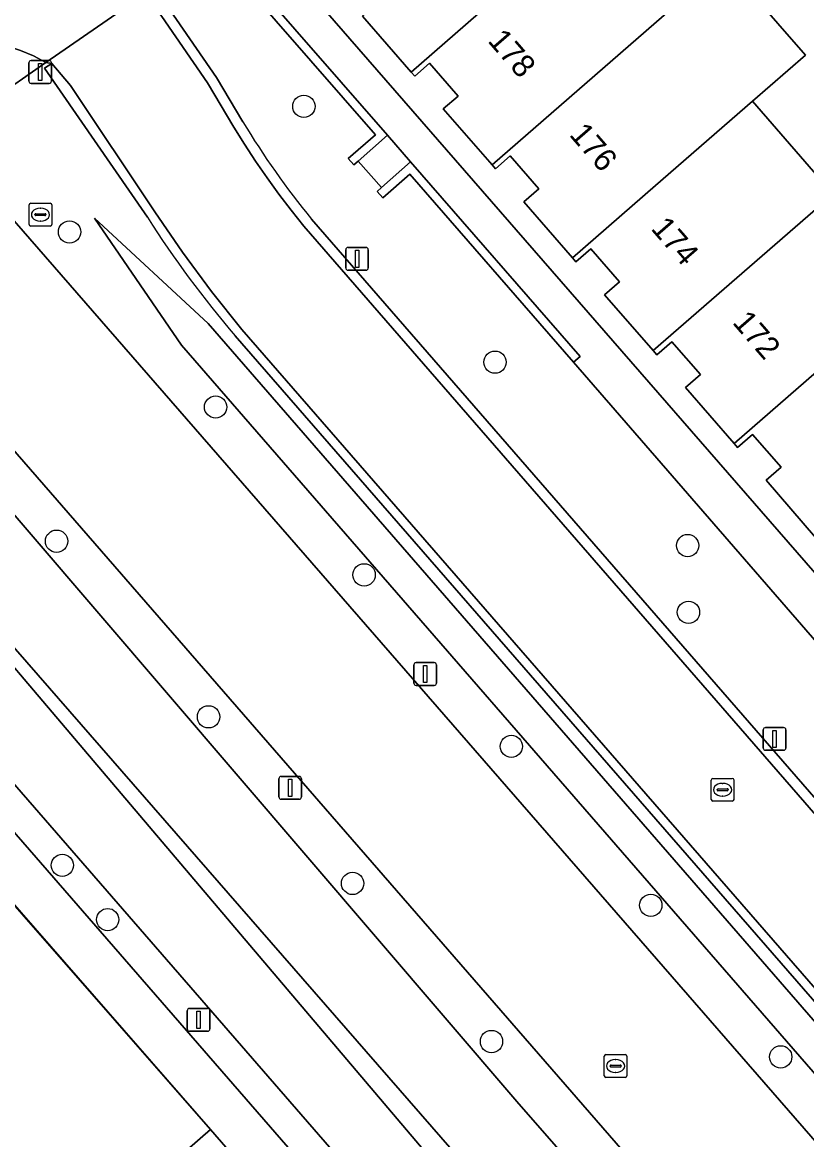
# Model space of a CAD drawing. Extents: x 155887 to 156869, y 383880 to 384678.
# Drawn here: x 156262.82 to 156297.21, y 384304.63 to 384353.66 of the extents above; entities that cross this region are included whole.
import ezdxf

# ---------------------------------------------------------------- set-up
doc = ezdxf.new("R2010")
doc.units = 0
for name, color, linetype in [('IMGEO_Afsluitpaal', 7, 'Continuous'), ('IMGEO_Berm_groen', 7, 'Continuous'), ('IMGEO_Boom', 7, 'Continuous'), ('IMGEO_Erf', 7, 'Continuous'), ('IMGEO_Fietspad_gesloten', 7, 'Continuous'), ('IMGEO_Greppel_droge_sloot', 7, 'Continuous'), ('IMGEO_Kolk', 7, 'Continuous'), ('IMGEO_Lichtmast', 7, 'Continuous'), ('IMGEO_Muur', 7, 'Continuous'), ('IMGEO_OVBaan_gesloten', 7, 'Continuous'), ('IMGEO_Pand', 7, 'Continuous'), ('IMGEO_Pand_nummerreeks', 7, 'Continuous'), ('IMGEO_Parkeervlak_open', 7, 'Continuous'), ('IMGEO_Rijbaan_lokaal_gesloten', 7, 'Continuous'), ('IMGEO_Rijbaan_lokaal_open', 7, 'Continuous'), ('IMGEO_Rioolput', 7, 'Continuous'), ('IMGEO_Voetpad_op_trap', 7, 'Continuous'), ('IMGEO_Voetpad_open', 7, 'Continuous')]:
    doc.layers.add(name, color=color, linetype=linetype)

msp = doc.modelspace()

# ---------------------------------------------------------------- linework, layer by layer
at = {"layer": 'IMGEO_Afsluitpaal'}
for p, q in [((156263.1, 384351.079), (156263.1, 384351.879)), ((156263.1, 384351.879), (156263.1, 384351.079)), ((156263.2, 384351.979), (156263.99, 384351.979)), ((156263.99, 384351.979), (156263.2, 384351.979)), ((156264.09, 384351.879), (156264.09, 384351.079)), ((156264.09, 384351.079), (156264.09, 384351.879)), ((156263.99, 384350.979), (156263.2, 384350.979)), ((156263.2, 384350.979), (156263.99, 384350.979))]:
    msp.add_line(p, q, dxfattribs=at)
msp.add_lwpolyline([(156263.52, 384351.854), (156263.67, 384351.854), (156263.67, 384351.104), (156263.52, 384351.104), (156263.52, 384351.854)], dxfattribs=at)
for centre, start, end in [((156263.2, 384351.879), 90, 180), ((156263.2, 384351.879), 90, 180), ((156263.99, 384351.879), 0, 90), ((156263.99, 384351.879), 360, 90), ((156263.2, 384351.079), 180, 270), ((156263.2, 384351.079), 180, 270), ((156263.99, 384351.079), 270, 0), ((156263.99, 384351.079), 270, 0)]:
    msp.add_arc(centre, 0.1, start, end, dxfattribs=at)
at = {"layer": 'IMGEO_Berm_groen'}
for points in [[(156263.787, 384351.643), (156264.101, 384351.847), (156263.845, 384351.9), (156261.444, 384350.228), (156259.398, 384348.45), (156310.449, 384289.788), (156344.918, 384250)], [(156268.298, 384345.103), (156263.787, 384351.643)], [(156347.548, 384250), (156269.795, 384339.498), (156265.985, 384345.065), (156270.967, 384340.448), (156349.508, 384250)], [(156336.14, 384250), (156299.846, 384291.826), (156254.404, 384344.112), (156249.976, 384340.147), (156249.797, 384339.996), (156255.055, 384333.785), (156258.691, 384329.477), (156261.912, 384325.993), (156263.306, 384324.351), (156280.478, 384304.105), (156290.275, 384292.985), (156298.297, 384283.879), (156305.293, 384275.816), (156311.875, 384268.489), (156315.179, 384264.541), (156318.171, 384261.203), (156320.09, 384258.879)], [(156347.631, 384252.995), (156313.168, 384292.747), (156272.151, 384339.898)], [(156248.065, 384336.788), (156247.015, 384335.884), (156292.888, 384283.087)], [(156293.476, 384284.503), (156248.065, 384336.788)]]:
    msp.add_lwpolyline(points, dxfattribs=at)
for points in [[(156270.967, 384340.448), (156265.985, 384345.065), (156269.795, 384339.498), (156347.548, 384250), (156364.691, 384230.078), (156365.892, 384231.132), (156349.508, 384250)], [(156368.15, 384206.984), (156366.826, 384207.656), (156347.42, 384229.84), (156346.712, 384229.424), (156328.888, 384250), (156300.438, 384282.682), (156281.665, 384304.177), (156250.888, 384339.475), (156253.839, 384342.093), (156284.501, 384306.304), (156288.071, 384302.223), (156298.666, 384288.958), (156332.451, 384250), (156348.753, 384231.201), (156348.499, 384230.919), (156368.479, 384208.305), (156368.644, 384207.432)]]:
    msp.add_lwpolyline(points, close=True, dxfattribs=at)
msp.add_arc((156307.968, 384370.44), 47.071, 212.5662, 220.4551, dxfattribs=at)
at = {"layer": 'IMGEO_Boom'}
for centre in [(156275.162, 384349.97), (156264.885, 384344.46), (156283.547, 384338.747), (156271.29, 384336.779), (156264.316, 384330.891), (156291.994, 384330.7), (156277.804, 384329.415), (156292.029, 384327.772), (156270.981, 384323.186), (156284.263, 384321.89), (156264.568, 384316.671), (156277.298, 384315.877), (156290.378, 384314.917), (156266.559, 384314.29), (156283.391, 384308.94), (156296.076, 384308.266)]:
    msp.add_circle(centre, 0.489, dxfattribs=at)
at = {"layer": 'IMGEO_Erf'}
for points in [[(156293.622, 384356.284), (156297.164, 384352.214), (156294.842, 384350.194), (156298.381, 384346.122), (156301.806, 384349.103), (156305.351, 384345.03), (156301.924, 384342.047), (156305.508, 384337.923), (156309.094, 384333.797), (156311.286, 384335.704), (156314.827, 384331.634), (156316.017, 384332.67), (156319.567, 384328.59), (156316.178, 384325.646), (156319.724, 384321.566), (156323.257, 384317.502)], [(156275.302, 384355.099), (156318.286, 384305.705)], [(156297.606, 384331.059), (156295.432, 384333.565), (156296.089, 384334.135), (156294.831, 384335.574), (156294.174, 384335.005), (156294.027, 384335.174), (156291.894, 384337.635), (156292.551, 384338.205), (156291.299, 384339.646), (156290.644, 384339.074), (156290.488, 384339.253), (156288.351, 384341.703), (156289.007, 384342.275), (156287.752, 384343.719), (156287.095, 384343.149), (156286.945, 384343.322), (156284.805, 384345.788), (156285.462, 384346.358), (156284.216, 384347.802), (156283.561, 384347.23), (156283.413, 384347.4), (156281.265, 384349.858), (156281.93, 384350.423), (156280.679, 384351.867), (156280.022, 384351.296), (156279.868, 384351.473), (156277.739, 384353.921)], [(156266.969, 384301.512), (156271.067, 384305.073), (156258.613, 384319.304), (156251.561, 384313.239), (156249.497, 384315.639), (156243.221, 384322.937), (156245.498, 384324.913), (156244.587, 384325.941), (156249.355, 384330.069), (156245.448, 384334.593), (156199.823, 384294.964)]]:
    msp.add_lwpolyline(points, dxfattribs=at)
at = {"layer": 'IMGEO_Fietspad_gesloten'}
for points in [[(156249.797, 384339.996), (156248.552, 384341.467), (156247.246, 384342.959), (156244.762, 384340.663), (156246.616, 384338.427), (156248.065, 384336.788), (156293.476, 384284.503)], [(156320.09, 384258.879), (156318.171, 384261.203), (156315.179, 384264.541), (156311.875, 384268.489), (156305.293, 384275.816), (156298.297, 384283.879), (156290.275, 384292.985), (156280.478, 384304.105), (156263.306, 384324.351), (156261.912, 384325.993), (156258.691, 384329.477), (156255.055, 384333.785), (156249.797, 384339.996)]]:
    msp.add_lwpolyline(points, dxfattribs=at)
at = {"layer": 'IMGEO_Greppel_droge_sloot'}
msp.add_lwpolyline([(156368.15, 384206.984), (156368.644, 384207.432), (156368.479, 384208.305), (156348.499, 384230.919), (156348.753, 384231.201), (156332.451, 384250), (156298.666, 384288.958), (156288.071, 384302.223), (156284.501, 384306.304), (156253.839, 384342.093), (156250.888, 384339.475), (156281.665, 384304.177), (156300.438, 384282.682), (156328.888, 384250), (156346.712, 384229.424), (156347.42, 384229.84), (156366.826, 384207.656)], close=True, dxfattribs=at)
at = {"layer": 'IMGEO_Kolk'}
for p, q in [((156263.109, 384344.792), (156263.109, 384345.644)), ((156263.184, 384345.718), (156264.036, 384345.718)), ((156263.411, 384345.261), (156263.809, 384345.261)), ((156263.597, 384345.498), (156263.622, 384345.498)), ((156264.11, 384345.644), (156264.11, 384344.792)), ((156263.368, 384345.212), (156263.368, 384345.224)), ((156263.806, 384345.175), (156263.408, 384345.175)), ((156263.62, 384344.938), (156263.595, 384344.938)), ((156263.852, 384345.224), (156263.852, 384345.212)), ((156264.036, 384344.718), (156263.184, 384344.718))]:
    msp.add_line(p, q, dxfattribs=at)
for points in [[(156263.109, 384344.792), (156263.109, 384345.644)], [(156263.184, 384345.718), (156264.036, 384345.718)], [(156264.11, 384345.644), (156264.11, 384344.792)], [(156264.036, 384344.718), (156263.184, 384344.718)]]:
    msp.add_lwpolyline(points, dxfattribs=at)
for centre, radius, start, end in [((156263.186, 384345.642), 0.0765, 91.552, 178.448), ((156263.186, 384345.642), 0.0765, 91.552, 178.448), ((156263.408, 384345.221), 0.0403, 85.8775, 175.7526), ((156263.813, 384345.223), 0.0386, 1.7309, 96.639), ((156264.034, 384345.642), 0.0765, 1.552, 88.448), ((156264.034, 384345.642), 0.0765, 1.552, 88.448), ((156263.186, 384344.794), 0.0765, 181.552, 268.448), ((156263.186, 384344.794), 0.0765, 181.552, 268.448), ((156263.405, 384345.211), 0.0366, 178.938, 274.7102), ((156263.809, 384345.218), 0.043, 264.8664, 352.4533), ((156264.034, 384344.794), 0.0765, 271.552, 358.448), ((156264.034, 384344.794), 0.0765, 271.552, 358.448)]:
    msp.add_arc(centre, radius, start, end, dxfattribs=at)
for centre, major_axis, ratio, start_param, end_param in [((156263.596, 384345.218), (-0.387, 0.002), 0.722429, 4.712389, 7.853982), ((156263.621, 384345.218), (-0.39, 0.002), 0.717154, 1.570796, 4.712389)]:
    msp.add_ellipse(centre, major_axis=major_axis, ratio=ratio, start_param=start_param, end_param=end_param, dxfattribs=at)
at = {"layer": 'IMGEO_Lichtmast'}
for p, q in [((156277.099, 384343.782), (156277.889, 384343.782)), ((156277.889, 384343.782), (156277.099, 384343.782)), ((156276.999, 384342.882), (156276.999, 384343.682)), ((156276.999, 384343.682), (156276.999, 384342.882)), ((156277.989, 384343.682), (156277.989, 384342.882)), ((156277.989, 384342.882), (156277.989, 384343.682)), ((156277.889, 384342.782), (156277.099, 384342.782)), ((156277.099, 384342.782), (156277.889, 384342.782)), ((156279.989, 384324.664), (156279.989, 384325.464)), ((156279.989, 384325.464), (156279.989, 384324.664)), ((156280.089, 384325.564), (156280.879, 384325.564)), ((156280.879, 384325.564), (156280.089, 384325.564)), ((156280.979, 384325.464), (156280.979, 384324.664)), ((156280.979, 384324.664), (156280.979, 384325.464)), ((156280.879, 384324.564), (156280.089, 384324.564)), ((156280.089, 384324.564), (156280.879, 384324.564)), ((156295.411, 384322.718), (156296.201, 384322.718)), ((156296.201, 384322.718), (156295.411, 384322.718)), ((156295.311, 384321.818), (156295.311, 384322.618)), ((156295.311, 384322.618), (156295.311, 384321.818)), ((156296.301, 384322.618), (156296.301, 384321.818)), ((156296.301, 384321.818), (156296.301, 384322.618)), ((156296.201, 384321.718), (156295.411, 384321.718)), ((156295.411, 384321.718), (156296.201, 384321.718)), ((156274.065, 384319.671), (156274.065, 384320.471)), ((156274.065, 384320.471), (156274.065, 384319.671)), ((156274.165, 384320.571), (156274.955, 384320.571)), ((156274.955, 384320.571), (156274.165, 384320.571)), ((156275.055, 384320.471), (156275.055, 384319.671)), ((156275.055, 384319.671), (156275.055, 384320.471)), ((156274.955, 384319.571), (156274.165, 384319.571)), ((156274.165, 384319.571), (156274.955, 384319.571)), ((156270.05, 384309.492), (156270.05, 384310.292)), ((156270.05, 384310.292), (156270.05, 384309.492)), ((156270.15, 384310.392), (156270.94, 384310.392)), ((156270.94, 384310.392), (156270.15, 384310.392)), ((156271.04, 384310.292), (156271.04, 384309.492)), ((156271.04, 384309.492), (156271.04, 384310.292)), ((156270.94, 384309.392), (156270.15, 384309.392)), ((156270.15, 384309.392), (156270.94, 384309.392))]:
    msp.add_line(p, q, dxfattribs=at)
for points in [[(156277.419, 384343.657), (156277.569, 384343.657), (156277.569, 384342.907), (156277.419, 384342.907), (156277.419, 384343.657)], [(156280.409, 384325.439), (156280.559, 384325.439), (156280.559, 384324.689), (156280.409, 384324.689), (156280.409, 384325.439)], [(156295.731, 384322.593), (156295.881, 384322.593), (156295.881, 384321.843), (156295.731, 384321.843), (156295.731, 384322.593)], [(156274.485, 384320.446), (156274.635, 384320.446), (156274.635, 384319.696), (156274.485, 384319.696), (156274.485, 384320.446)], [(156270.47, 384310.267), (156270.62, 384310.267), (156270.62, 384309.517), (156270.47, 384309.517), (156270.47, 384310.267)]]:
    msp.add_lwpolyline(points, dxfattribs=at)
for centre, start, end in [((156277.099, 384343.682), 90, 180), ((156277.099, 384343.682), 90, 180), ((156277.889, 384343.682), 0, 90), ((156277.889, 384343.682), 360, 90), ((156277.099, 384342.882), 180, 270), ((156277.099, 384342.882), 180, 270), ((156277.889, 384342.882), 270, 0), ((156277.889, 384342.882), 270, 0), ((156280.089, 384325.464), 90, 180), ((156280.089, 384325.464), 90, 180), ((156280.879, 384325.464), 0, 90), ((156280.879, 384325.464), 360, 90), ((156280.089, 384324.664), 180, 270), ((156280.089, 384324.664), 180, 270), ((156280.879, 384324.664), 270, 0), ((156280.879, 384324.664), 270, 0), ((156295.411, 384322.618), 90, 180), ((156295.411, 384322.618), 90, 180), ((156296.201, 384322.618), 0, 90), ((156296.201, 384322.618), 360, 90), ((156295.411, 384321.818), 180, 270), ((156295.411, 384321.818), 180, 270), ((156296.201, 384321.818), 270, 0), ((156296.201, 384321.818), 270, 0), ((156274.165, 384320.471), 90, 180), ((156274.165, 384320.471), 90, 180), ((156274.955, 384320.471), 0, 90), ((156274.955, 384320.471), 360, 90), ((156274.165, 384319.671), 180, 270), ((156274.165, 384319.671), 180, 270), ((156274.955, 384319.671), 270, 0), ((156274.955, 384319.671), 270, 0), ((156270.15, 384310.292), 90, 180), ((156270.15, 384310.292), 90, 180), ((156270.94, 384310.292), 0, 90), ((156270.94, 384310.292), 360, 90), ((156270.15, 384309.492), 180, 270), ((156270.15, 384309.492), 180, 270), ((156270.94, 384309.492), 270, 0), ((156270.94, 384309.492), 270, 0)]:
    msp.add_arc(centre, 0.1, start, end, dxfattribs=at)
at = {"layer": 'IMGEO_Muur'}
for points in [[(156271.403, 384357.221), (156271.108, 384356.976), (156278.301, 384348.727), (156277.102, 384347.685), (156277.35, 384347.403), (156277.543, 384347.572), (156278.83, 384348.702), (156272.739, 384355.693)], [(156279.844, 384347.539), (156278.57, 384346.412), (156278.373, 384346.241), (156278.621, 384345.959), (156279.809, 384347.003), (156286.992, 384338.753), (156287.277, 384338.997)]]:
    msp.add_lwpolyline(points, close=True, dxfattribs=at)
msp.add_lwpolyline([(156256.341, 384321.946), (156271.067, 384305.073)], dxfattribs=at)
at = {"layer": 'IMGEO_OVBaan_gesloten'}
msp.add_lwpolyline([(156344.918, 384250), (156310.449, 384289.788), (156259.398, 384348.45), (156254.404, 384344.112), (156299.846, 384291.826), (156336.14, 384250)], dxfattribs=at)
at = {"layer": 'IMGEO_Pand'}
for points in [[(156287.761, 384358.342), (156290.34, 384360.586), (156286.571, 384364.92), (156283.993, 384362.677), (156276.594, 384356.241), (156276.986, 384355.804), (156277.143, 384355.944), (156278.388, 384354.493), (156277.739, 384353.921), (156279.868, 384351.473), (156283.278, 384354.441)], [(156293.622, 384356.284), (156294.146, 384356.74), (156290.601, 384360.813), (156290.34, 384360.586), (156287.761, 384358.342), (156283.278, 384354.441), (156279.868, 384351.473), (156280.022, 384351.296), (156280.679, 384351.867), (156281.93, 384350.423), (156281.265, 384349.858), (156283.413, 384347.4), (156291.303, 384354.266)], [(156286.945, 384343.322), (156290.588, 384346.492), (156294.842, 384350.194), (156297.164, 384352.214), (156293.622, 384356.284), (156291.303, 384354.266), (156283.413, 384347.4), (156283.561, 384347.23), (156284.216, 384347.802), (156285.462, 384346.358), (156284.805, 384345.788)], [(156298.381, 384346.122), (156294.842, 384350.194), (156290.588, 384346.492), (156286.945, 384343.322), (156287.095, 384343.149), (156287.752, 384343.719), (156289.007, 384342.275), (156288.351, 384341.703), (156290.488, 384339.253)], [(156301.924, 384342.047), (156305.351, 384345.03), (156301.806, 384349.103), (156298.381, 384346.122), (156290.488, 384339.253), (156290.644, 384339.074), (156291.299, 384339.646), (156292.551, 384338.205), (156291.894, 384337.635), (156294.027, 384335.174)], [(156301.924, 384342.047), (156294.027, 384335.174), (156294.174, 384335.005), (156294.831, 384335.574), (156296.089, 384334.135), (156295.432, 384333.565), (156297.606, 384331.059), (156305.508, 384337.923)], [(156275.317, 384284.696), (156275.416, 384284.782), (156274.845, 384285.438), (156279.374, 384289.373), (156284.208, 384283.81), (156283.237, 384282.965), (156283.4, 384282.776), (156287.4, 384286.252), (156271.067, 384305.073), (156266.969, 384301.512), (156271.633, 384296.146), (156268.062, 384293.044)]]:
    msp.add_lwpolyline(points, close=True, dxfattribs=at)
at = {"layer": 'IMGEO_Parkeervlak_open'}
for points in [[(156286.992, 384338.753), (156279.809, 384347.003), (156278.621, 384345.959), (156278.373, 384346.241), (156278.57, 384346.412), (156277.543, 384347.572), (156277.35, 384347.403), (156277.102, 384347.685), (156278.301, 384348.727), (156271.108, 384356.976), (156268.595, 384355.21), (156268.549, 384355.178), (156269.071, 384354.493), (156269.29, 384354.21), (156271.327, 384351.235), (156272.488, 384349.297)], [(156275.501, 384345.025), (156312.164, 384302.842), (156313.856, 384304.288), (156315.027, 384302.867), (156316.791, 384304.393), (156286.992, 384338.753)]]:
    msp.add_lwpolyline(points, dxfattribs=at)
msp.add_arc((156302.905, 384367.552), 35.475, 210.9695, 219.4204, dxfattribs=at)
at = {"layer": 'IMGEO_Rijbaan_lokaal_gesloten'}
for points in [[(156254.318, 384354.295), (156256.971, 384351.247), (156259.064, 384352.753), (156259.321, 384352.82), (156259.719, 384352.893), (156260.122, 384352.93), (156260.526, 384352.93), (156260.929, 384352.895), (156261.328, 384352.824), (156261.718, 384352.717), (156262.149, 384352.615), (156262.735, 384352.428), (156263.302, 384352.189), (156263.845, 384351.9), (156268.182, 384354.901)], [(156350.366, 384258.146), (156317.194, 384296.335), (156315.512, 384298.282), (156311.817, 384302.54), (156275.158, 384344.718), (156274.603, 384345.409), (156274.066, 384346.114), (156273.546, 384346.832), (156273.043, 384347.563), (156272.56, 384348.305), (156272.094, 384349.06), (156270.932, 384350.999), (156268.937, 384353.913), (156268.706, 384354.213), (156268.182, 384354.901), (156263.845, 384351.9), (156264.101, 384351.847), (156264.92, 384350.887), (156268.621, 384345.343), (156269.835, 384343.577), (156271.109, 384341.853), (156272.441, 384340.175), (156313.464, 384293.017), (156347.958, 384253.282)]]:
    msp.add_lwpolyline(points, dxfattribs=at)
at = {"layer": 'IMGEO_Rijbaan_lokaal_open'}
for points in [[(156269.29, 384354.21), (156269.071, 384354.493), (156268.549, 384355.178), (156268.182, 384354.901), (156268.706, 384354.213), (156268.937, 384353.913), (156270.932, 384350.999), (156272.094, 384349.06), (156272.56, 384348.305), (156273.043, 384347.563), (156273.546, 384346.832), (156274.066, 384346.114), (156274.603, 384345.409), (156275.158, 384344.718), (156311.817, 384302.54), (156315.512, 384298.282), (156317.194, 384296.335), (156350.366, 384258.146)], [(156272.488, 384349.297), (156271.327, 384351.235), (156269.29, 384354.21)], [(156264.101, 384351.847), (156263.787, 384351.643), (156268.298, 384345.103)], [(156272.151, 384339.898), (156313.168, 384292.747), (156347.631, 384252.995), (156350.238, 384250), (156366.569, 384231.232), (156386.48, 384208.352), (156386.787, 384208.599), (156386.636, 384208.775), (156350.811, 384250), (156347.958, 384253.282), (156313.464, 384293.017), (156272.441, 384340.175), (156271.109, 384341.853), (156269.835, 384343.577), (156268.621, 384345.343), (156264.92, 384350.887), (156264.101, 384351.847)], [(156350.713, 384258.448), (156317.542, 384296.636), (156315.86, 384298.583), (156312.164, 384302.842), (156275.501, 384345.025)]]:
    msp.add_lwpolyline(points, dxfattribs=at)
for centre, radius, start, end in [((156302.905, 384367.552), 35.475, 210.9695, 219.4204), ((156307.968, 384370.44), 47.071, 212.5662, 220.4551)]:
    msp.add_arc(centre, radius, start, end, dxfattribs=at)
at = {"layer": 'IMGEO_Rioolput'}
for p, q in [((156293.025, 384319.56), (156293.025, 384320.412)), ((156293.1, 384320.486), (156293.952, 384320.486)), ((156293.513, 384320.266), (156293.538, 384320.266)), ((156294.026, 384320.412), (156294.026, 384319.56)), ((156293.284, 384319.98), (156293.284, 384319.992)), ((156293.722, 384319.943), (156293.324, 384319.943)), ((156293.327, 384320.029), (156293.725, 384320.029)), ((156293.768, 384319.992), (156293.768, 384319.98)), ((156293.952, 384319.486), (156293.1, 384319.486)), ((156293.536, 384319.706), (156293.511, 384319.706)), ((156288.332, 384307.439), (156288.332, 384308.291)), ((156288.407, 384308.365), (156289.259, 384308.365)), ((156288.82, 384308.145), (156288.845, 384308.145)), ((156289.333, 384308.291), (156289.333, 384307.439)), ((156288.591, 384307.859), (156288.591, 384307.871)), ((156289.029, 384307.822), (156288.631, 384307.822)), ((156288.634, 384307.908), (156289.032, 384307.908)), ((156288.843, 384307.585), (156288.818, 384307.585)), ((156289.075, 384307.871), (156289.075, 384307.859)), ((156289.259, 384307.365), (156288.407, 384307.365))]:
    msp.add_line(p, q, dxfattribs=at)
for points in [[(156293.025, 384319.56), (156293.025, 384320.412)], [(156293.1, 384320.486), (156293.952, 384320.486)], [(156294.026, 384320.412), (156294.026, 384319.56)], [(156293.952, 384319.486), (156293.1, 384319.486)], [(156288.332, 384307.439), (156288.332, 384308.291)], [(156288.407, 384308.365), (156289.259, 384308.365)], [(156289.333, 384308.291), (156289.333, 384307.439)], [(156289.259, 384307.365), (156288.407, 384307.365)]]:
    msp.add_lwpolyline(points, dxfattribs=at)
for centre, radius, start, end in [((156293.102, 384320.41), 0.0765, 91.552, 178.448), ((156293.102, 384320.41), 0.0765, 91.552, 178.448), ((156293.95, 384320.41), 0.0765, 1.552, 88.448), ((156293.95, 384320.41), 0.0765, 1.552, 88.448), ((156293.324, 384319.989), 0.0403, 85.8775, 175.7526), ((156293.321, 384319.979), 0.0366, 178.938, 274.7102), ((156293.725, 384319.986), 0.043, 264.8664, 352.4533), ((156293.729, 384319.991), 0.0386, 1.7309, 96.639), ((156293.102, 384319.562), 0.0765, 181.552, 268.448), ((156293.102, 384319.562), 0.0765, 181.552, 268.448), ((156293.95, 384319.562), 0.0765, 271.552, 358.448), ((156293.95, 384319.562), 0.0765, 271.552, 358.448), ((156288.409, 384308.289), 0.0765, 91.552, 178.448), ((156288.409, 384308.289), 0.0765, 91.552, 178.448), ((156289.257, 384308.289), 0.0765, 1.552, 88.448), ((156289.257, 384308.289), 0.0765, 1.552, 88.448), ((156288.631, 384307.868), 0.0403, 85.8775, 175.7526), ((156288.628, 384307.858), 0.0366, 178.938, 274.7102), ((156289.032, 384307.865), 0.043, 264.8664, 352.4533), ((156289.036, 384307.87), 0.0386, 1.7309, 96.639), ((156288.409, 384307.441), 0.0765, 181.552, 268.448), ((156288.409, 384307.441), 0.0765, 181.552, 268.448), ((156289.257, 384307.441), 0.0765, 271.552, 358.448), ((156289.257, 384307.441), 0.0765, 271.552, 358.448)]:
    msp.add_arc(centre, radius, start, end, dxfattribs=at)
for centre, major_axis, ratio, start_param, end_param in [((156293.512, 384319.986), (-0.387, 0.002), 0.722429, 4.712389, 7.853982), ((156293.537, 384319.986), (-0.39, 0.002), 0.717154, 1.570796, 4.712389), ((156288.819, 384307.865), (-0.387, 0.002), 0.722429, 4.712389, 7.853982), ((156288.844, 384307.865), (-0.39, 0.002), 0.717154, 1.570796, 4.712389)]:
    msp.add_ellipse(centre, major_axis=major_axis, ratio=ratio, start_param=start_param, end_param=end_param, dxfattribs=at)
at = {"layer": 'IMGEO_Voetpad_op_trap'}
msp.add_lwpolyline([(156278.83, 384348.702), (156277.543, 384347.572), (156278.57, 384346.412), (156279.844, 384347.539)], close=True, dxfattribs=at)
at = {"layer": 'IMGEO_Voetpad_open'}
for points in [[(156275.302, 384355.099), (156273.892, 384356.68), (156272.739, 384355.693), (156278.83, 384348.702), (156279.844, 384347.539), (156287.277, 384338.997), (156286.992, 384338.753), (156316.791, 384304.393), (156318.286, 384305.705)], [(156259.398, 384348.45), (156261.444, 384350.228), (156263.845, 384351.9), (156263.302, 384352.189), (156262.735, 384352.428), (156262.149, 384352.615), (156261.718, 384352.717), (156260.322, 384351.789), (156258.124, 384349.901)]]:
    msp.add_lwpolyline(points, close=True, dxfattribs=at)
msp.add_lwpolyline([(156295.435, 384280.018), (156292.888, 384283.087), (156247.015, 384335.884), (156245.448, 384334.593), (156249.355, 384330.069), (156256.341, 384321.946), (156258.613, 384319.304), (156271.067, 384305.073), (156287.4, 384286.252), (156288.362, 384285.147), (156291.342, 384281.726), (156296.121, 384276.22), (156318.88, 384250), (156326.424, 384241.306)], dxfattribs=at)

# ---------------------------------------------------------------- texts
at = {"layer": 'IMGEO_Pand_nummerreeks'}
for s, rotation, p in [('178', 310.972, (156283.191, 384352.828)), ('176', 310.9738, (156286.767, 384348.711)), ('174', 310.9738, (156290.346, 384344.591)), ('172', 310.972, (156293.922, 384340.471))]:
    msp.add_text(s, height=1, rotation=rotation, dxfattribs=at).set_placement(p)

doc.saveas('drawing.dxf')
